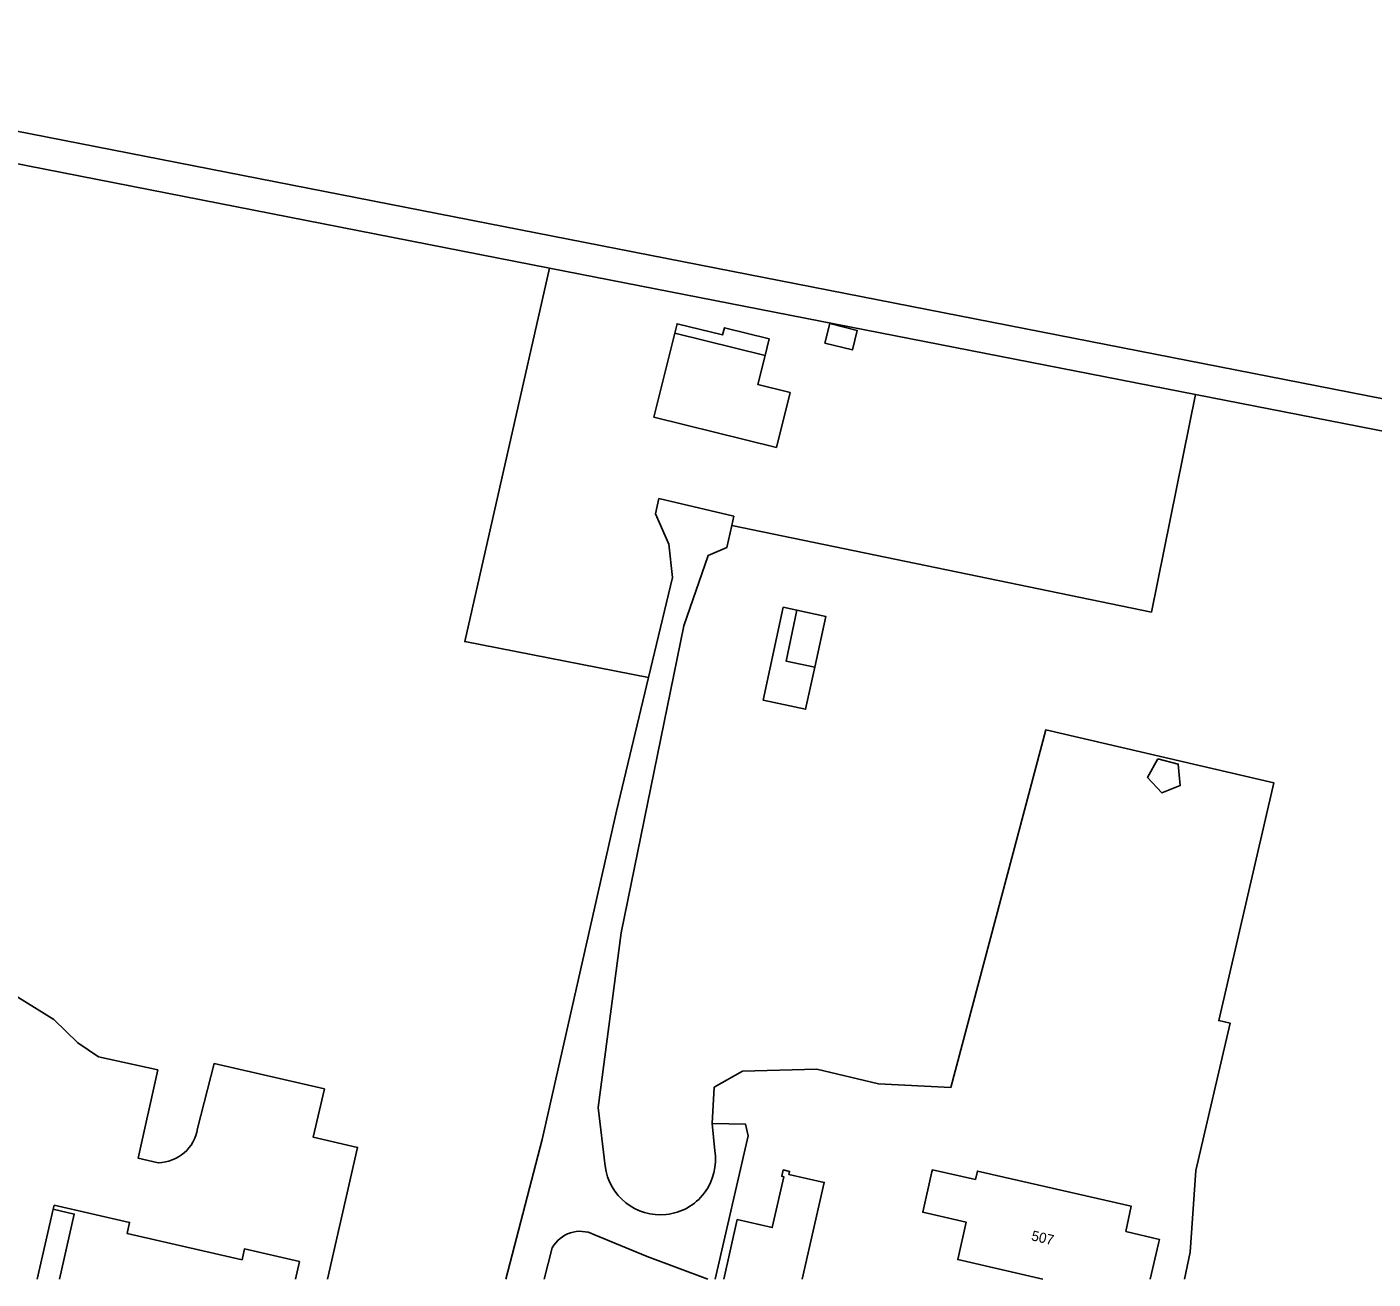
# Model space of a CAD drawing. Extents: x 125000 to 129004, y 397500 to 399008.
# Drawn here: x 127740.4 to 127874, y 397500 to 397624.3 of the extents above; entities that cross this region are included whole.
import ezdxf

# ---------------------------------------------------------------- set-up
doc = ezdxf.new("R2010")
doc.units = 0
for name, color, linetype in [('gg-anno-huisnummerreeks BGT', 7, 'Continuous'), ('gg-bbg-bijgebouw', 7, 'Continuous'), ('gg-bbg-gedigitaliseerde bebouwing', 7, 'Continuous'), ('gg-bbg-gedigitaliseerde bijgebouw', 7, 'Continuous'), ('gg-bbg-hoofdgebouw', 7, 'Continuous'), ('gg-bbg-luifel en loopbrug', 7, 'Continuous'), ('gg-bbg-onder overbouw', 7, 'Continuous'), ('gg-bbg-pand overbouw', 7, 'Continuous'), ('gg-knt-onverhard', 7, 'Continuous'), ('gg-knt-verharding', 7, 'Continuous'), ('gt-grn-groengrens', 7, 'Continuous')]:
    doc.layers.add(name, color=color, linetype=linetype)

msp = doc.modelspace()

# ---------------------------------------------------------------- linework, layer by layer
at = {"layer": 'gg-bbg-bijgebouw'}
msp.add_lwpolyline([(127817.34, 397500), (127819.52, 397509.6), (127816.02, 397510.39), (127816.09, 397510.68), (127815.45, 397510.83), (127815.31, 397510.2), (127815.5, 397510.15), (127814.36, 397505.11), (127810.89, 397505.9), (127809.55, 397500)], dxfattribs=at)
at = {"layer": 'gg-bbg-gedigitaliseerde bebouwing'}
for points in [[(127852.69, 397503.52), (127852.79, 397503.94), (127849.48, 397504.73), (127850, 397507.23), (127834.73, 397510.71), (127834.54, 397509.89), (127830.27, 397510.84), (127830.22, 397510.63)], [(127767.03, 397500), (127767.43, 397501.74), (127761.97, 397502.99), (127761.73, 397501.91), (127750.32, 397504.53), (127750.57, 397505.62), (127743.07, 397507.35)]]:
    msp.add_lwpolyline(points, dxfattribs=at)
at = {"layer": 'gg-bbg-gedigitaliseerde bijgebouw'}
msp.add_line((127804.68, 397593.89), (127813.65, 397591.66), dxfattribs=at)
for points in [[(127814.79, 397582.52), (127802.6, 397585.55), (127804.68, 397593.89)], [(127819.6, 397592.89), (127822.32, 397592.22), (127822.8, 397594.16), (127820.08, 397594.83), (127819.6, 397592.89)], [(127813.65, 397591.66), (127812.94, 397588.77), (127816.14, 397587.98), (127814.79, 397582.52)], [(127816.82, 397566.38), (127815.73, 397561.33), (127818.58, 397560.72)], [(127818.58, 397560.72), (127819.67, 397565.76), (127816.82, 397566.38)]]:
    msp.add_lwpolyline(points, dxfattribs=at)
at = {"layer": 'gg-bbg-hoofdgebouw'}
for p, q in [((127742.97, 397506.93), (127743.07, 397507.35)), ((127851.89, 397500), (127852.69, 397503.52))]:
    msp.add_line(p, q, dxfattribs=at)
msp.add_lwpolyline([(127830.22, 397510.63), (127829.3, 397506.63), (127833.63, 397505.64), (127832.78, 397501.94), (127841.21, 397500)], dxfattribs=at)
at = {"layer": 'gg-bbg-luifel en loopbrug'}
for points in [[(127804.68, 397593.89), (127804.91, 397594.82), (127809.43, 397593.7), (127809.61, 397594.42), (127814.06, 397593.31), (127813.65, 397591.66)], [(127816.82, 397566.38), (127815.45, 397566.68), (127813.45, 397557.47), (127817.68, 397556.55), (127818.58, 397560.72)], [(127852.64, 397551.62), (127854.66, 397551.11), (127854.86, 397548.99), (127853.03, 397548.25), (127851.62, 397549.78), (127852.64, 397551.62)]]:
    msp.add_lwpolyline(points, dxfattribs=at)
at = {"layer": 'gg-bbg-onder overbouw'}
msp.add_lwpolyline([(127743.61, 397500), (127745.08, 397506.45), (127742.97, 397506.93)], dxfattribs=at)
at = {"layer": 'gg-bbg-pand overbouw'}
msp.add_line((127741.4, 397500), (127742.97, 397506.93), dxfattribs=at)
at = {"layer": 'gg-knt-onverhard'}
for p, q in [((127856.38, 397587.79), (127792.26, 397600.34)), ((127961.67, 397567.17), (127856.38, 397587.79))]:
    msp.add_line(p, q, dxfattribs=at)
for points in [[(127962.34, 397570.27), (127737.5, 397614.29), (127687.86, 397624.27)], [(127792.26, 397600.34), (127736.88, 397611.18), (127687.53, 397621.11)]]:
    msp.add_lwpolyline(points, dxfattribs=at)
at = {"layer": 'gg-knt-verharding'}
for p, q in [((127808.4, 397515.45), (127808.65, 397512.74)), ((127791.73, 397500), (127792.52, 397503.1))]:
    msp.add_line(p, q, dxfattribs=at)
for points in [[(127802.07, 397559.69), (127804.46, 397569.64), (127804.1, 397572.93), (127802.76, 397575.96), (127803.12, 397577.47), (127810.55, 397575.71), (127810.35, 397574.8)], [(127810.35, 397574.8), (127809.85, 397572.6), (127808, 397571.8), (127805.58, 397564.84), (127799.36, 397534.35), (127797.1, 397517.04), (127797.77, 397511.22)], [(127787.92, 397500), (127791.52, 397513.86), (127798.89, 397546.43), (127802.07, 397559.69)], [(127688.97, 397527.71), (127691.11, 397527.71), (127700.26, 397529.31), (127709.45, 397530.66), (127716.38, 397531.3), (127719.6, 397531.12), (127729.98, 397526.99), (127732.44, 397527.19), (127735.3, 397528.13), (127739.49, 397527.97), (127743.05, 397525.77), (127745.42, 397523.45), (127747.5, 397522.07), (127753.37, 397520.76), (127751.42, 397512), (127753.42, 397511.55)], [(127770.21, 397500), (127773.2, 397513.07), (127768.81, 397514.07), (127769.91, 397518.87), (127758.96, 397521.38), (127757.31, 397514.93)], [(127808.4, 397515.45), (127811.72, 397515.37), (127811.99, 397514.21), (127808.69, 397500)], [(127796.65, 397504.43), (127801.95, 397502.24), (127807.96, 397500)]]:
    msp.add_lwpolyline(points, dxfattribs=at)
for centre, radius, start, end in [((127753.36, 397515.56), 4.01, 270.9202, 350.9914), ((127803.28, 397511.83), 5.45, 275.8836, 9.7201), ((127803.27, 397511.92), 5.54, 187.2335, 275.8769), ((127795.3, 397501.56), 3.18, 64.7482, 150.895)]:
    msp.add_arc(centre, radius, start, end, dxfattribs=at)
at = {"layer": 'gt-grn-groengrens'}
for points in [[(127792.26, 397600.34), (127783.84, 397563.27), (127802.07, 397559.69)], [(127856.38, 397587.79), (127852.01, 397566.19), (127810.35, 397574.8)], [(127855.28, 397500), (127855.84, 397502.67), (127856.41, 397510.79), (127859.81, 397525.4), (127858.69, 397525.66), (127864.17, 397549.24), (127841.52, 397554.5), (127832.09, 397519.02), (127824.92, 397519.37), (127818.79, 397520.82), (127811.4, 397520.62), (127808.59, 397519.04), (127808.4, 397515.45)]]:
    msp.add_lwpolyline(points, dxfattribs=at)

# ---------------------------------------------------------------- texts
at = {"layer": 'gg-anno-huisnummerreeks BGT'}
msp.add_text('507', height=1, rotation=347.1, dxfattribs=at).set_placement((127840.02, 397503.86))

doc.saveas('drawing.dxf')
